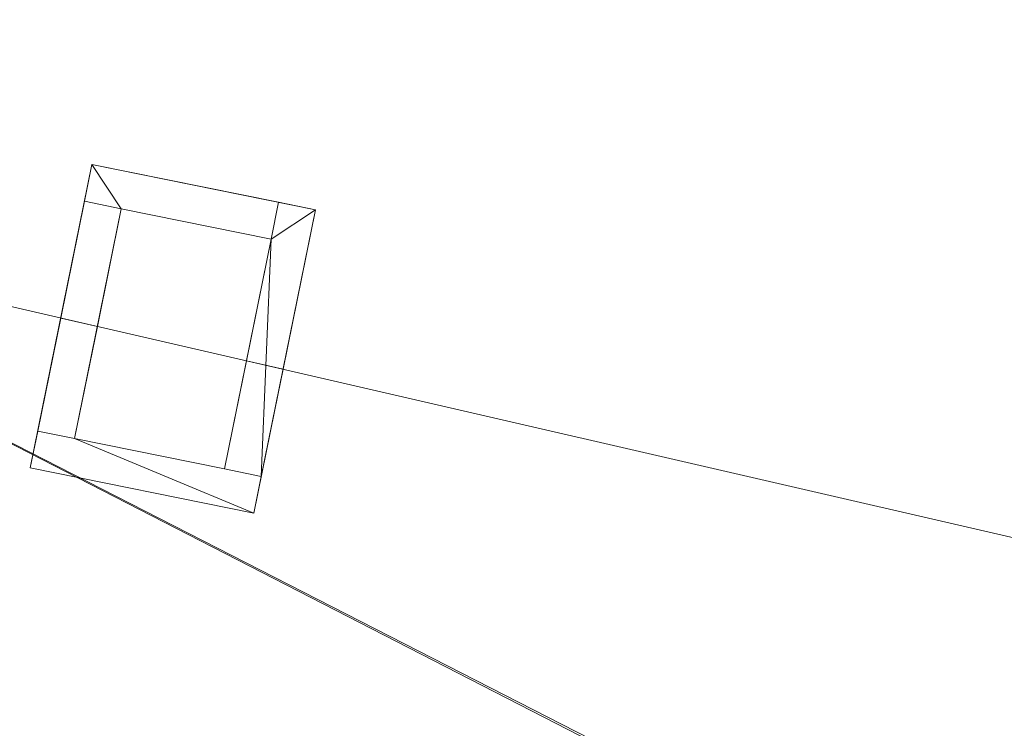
# Model space of a CAD drawing. Header units: millimetres. Extents: x -430348 to -225823, y -86243 to 5084.
# Tile 732 of 1056: x -345391 to -341464, y -62716 to -59887. Entities that reach past the tile are written whole.
import ezdxf

# ---------------------------------------------------------------- set-up
doc = ezdxf.new("R2010")
doc.units = ezdxf.units.MM
doc.layers.add('A-ROOF', color=132, linetype='Continuous', lineweight=9)
doc.layers.add('A-WALL', color=113, linetype='Continuous', lineweight=9)

msp = doc.modelspace()

# ---------------------------------------------------------------- meshes
at = {"layer": 'A-ROOF'}
mesh = msp.add_polyface(dxfattribs=at)
corners = [(-332194.6, -60700.6, 64510), (-332936.9, -63916, 66863.9), (-347357.6, -60586.7, 66863.9), (-349830.6, -56629, 64510)]
mesh.append_faces([[corners[k] for k in face] for face in [(0, 1, 2, 3)]])
mesh = msp.add_polyface(dxfattribs=at)
corners = [(-332194.6, -60700.6, 64632.8), (-349830.6, -56629, 64632.8), (-347357.6, -60586.7, 66986.7), (-332936.9, -63916, 66986.7)]
mesh.append_faces([[corners[k] for k in face] for face in [(2, 3, 0, 1)]])
mesh = msp.add_polyface(dxfattribs=at)
corners = [(-349830.6, -56629, 64510), (-349830.6, -56629, 64632.8), (-332194.6, -60700.6, 64632.8), (-332194.6, -60700.6, 64510)]
mesh.append_faces([[corners[k] for k in face] for face in [(2, 3, 0, 1)]])
mesh = msp.add_polyface(dxfattribs=at)
corners = [(-345348.6, -61676.7, 67847.2), (-345102.8, -60465.5, 67847.2), (-344211.4, -60646.3, 67847.2), (-344457.1, -61857.5, 67847.2)]
mesh.append_faces([[corners[k] for k in face] for face in [(3, 0, 1, 2)]])
mesh = msp.add_polyface(dxfattribs=at)
corners = [(-345102.8, -60465.5, 68047.2), (-345348.6, -61676.7, 68047.2), (-344457.1, -61857.5, 68047.2), (-344211.4, -60646.3, 68047.2)]
mesh.append_faces([[corners[k] for k in face] for face in [(3, 0, 1, 2)]])
mesh = msp.add_polyface(dxfattribs=at)
corners = [(-345348.6, -61676.7, 68047.2), (-345102.8, -60465.5, 68047.2), (-345102.8, -60465.5, 67847.2), (-345348.6, -61676.7, 67847.2)]
mesh.append_faces([[corners[k] for k in face] for face in [(1, 2, 3, 0)]])
mesh = msp.add_polyface(dxfattribs=at)
corners = [(-345102.8, -60465.5, 68047.2), (-344211.4, -60646.3, 68047.2), (-344211.4, -60646.3, 67847.2), (-345102.8, -60465.5, 67847.2)]
mesh.append_faces([[corners[k] for k in face] for face in [(0, 1, 2, 3)]])
mesh = msp.add_polyface(dxfattribs=at)
corners = [(-333679.3, -67131.4, 64510), (-333787.9, -67106.3, 64510), (-335095.5, -64675.5, 65989.7), (-337337.2, -66286.9, 64510), (-337344.3, -66285.3, 64510), (-341698.3, -65280.1, 64510), (-341704.9, -65278.5, 64510), (-343057.1, -62796.3, 66018.2), (-345361.9, -64434.3, 64510), (-345595.8, -64380.3, 64510), (-347012.5, -61860.2, 66034.2), (-349390.6, -63504.2, 64510), (-349395.8, -63503, 64510), (-351315.3, -63059.8, 64510), (-347357.6, -60586.7, 66863.9), (-332936.9, -63916, 66863.9)]
mesh.append_faces([[corners[k] for k in face] for face in [(15, 7, 14)]], dxfattribs={"vtx0": -1, "vtx1": -1})
mesh.append_faces([[corners[k] for k in face] for face in [(10, 14, 7, 9)]], dxfattribs={"vtx0": -1, "vtx1": -1, "vtx2": -1})
mesh.append_faces([[corners[k] for k in face] for face in [(2, 5, 7, 15)]], dxfattribs={"vtx0": -1, "vtx1": -1, "vtx2": -1, "vtx3": -1})
mesh.append_faces([[corners[k] for k in face] for face in [(10, 11, 12), (7, 8, 9), (0, 1, 2, 15), (5, 6, 7)]], dxfattribs={"vtx2": -1})
mesh.append_faces([[corners[k] for k in face] for face in [(12, 13, 14, 10)]], dxfattribs={"vtx2": -1, "vtx3": -1})
mesh.append_faces([[corners[k] for k in face] for face in [(2, 3, 4, 5)]], dxfattribs={"vtx3": -1})
mesh = msp.add_polyface(dxfattribs=at)
corners = [(-333679.3, -67131.4, 64632.8), (-332936.9, -63916, 66986.7), (-347357.6, -60586.7, 66986.7), (-351315.3, -63059.8, 64632.8), (-349395.8, -63503, 64632.8), (-347011.2, -61854.5, 66161.2), (-345590.6, -64381.5, 64632.8), (-345368.5, -64432.7, 64632.8), (-343055.3, -62788.8, 66146.5), (-341698.3, -65280.1, 64632.8), (-337344.3, -66285.3, 64632.8), (-335093.6, -64667.3, 66118.5), (-333780.7, -67108, 64632.8)]
mesh.append_faces([[corners[k] for k in face] for face in [(8, 2, 5, 6)]], dxfattribs={"vtx0": -1, "vtx1": -1, "vtx3": -1})
mesh.append_faces([[corners[k] for k in face] for face in [(8, 1, 2)]], dxfattribs={"vtx0": -1, "vtx2": -1})
mesh.append_faces([[corners[k] for k in face] for face in [(7, 8, 6)]], dxfattribs={"vtx1": -1})
mesh.append_faces([[corners[k] for k in face] for face in [(8, 9, 11, 1)]], dxfattribs={"vtx1": -1, "vtx2": -1, "vtx3": -1})
mesh.append_faces([[corners[k] for k in face] for face in [(9, 10, 11)]], dxfattribs={"vtx2": -1})
mesh.append_faces([[corners[k] for k in face] for face in [(2, 3, 4, 5), (11, 12, 0, 1)]], dxfattribs={"vtx3": -1})
mesh = msp.add_polyface(dxfattribs=at)
corners = [(-344211.4, -60646.3, 68047.2), (-344457.1, -61857.5, 68047.2), (-344457.1, -61857.5, 67847.2), (-344211.4, -60646.3, 67847.2)]
mesh.append_faces([[corners[k] for k in face] for face in [(1, 2, 3, 0)]])
mesh = msp.add_polyface(dxfattribs=at)
corners = [(-344457.1, -61857.5, 68047.2), (-345348.6, -61676.7, 68047.2), (-345348.6, -61676.7, 67847.2), (-344457.1, -61857.5, 67847.2)]
mesh.append_faces([[corners[k] for k in face] for face in [(1, 2, 3, 0)]])
at = {"layer": 'A-WALL'}
mesh = msp.add_polyface(dxfattribs=at)
corners = [(-318492.7, -64325.7, 59055.2), (-325272.3, -62760.5, 59055.2), (-325564.6, -62693, 59055.2), (-326621.8, -62449, 59055.2), (-326914.1, -62381.5, 59055.2), (-337272.8, -59990, 59055.2), (-337565.1, -59922.5, 59055.2), (-338713.7, -59657.3, 59055.2), (-339006, -59589.9, 59055.2), (-349473.9, -57173.2, 59055.2), (-349766.2, -57105.7, 59055.2), (-349698.7, -56813.4, 59055.2), (-344281.8, -58064, 59055.2), (-344087, -58108.9, 59055.2), (-338776.6, -59334.9, 59055.2), (-338581.8, -59379.9, 59055.2), (-337490.2, -59631.9, 59055.2), (-337295.3, -59676.9, 59055.2), (-332676.8, -60743.2, 59055.2), (-332482, -60788.2, 59055.2), (-332086.3, -60879.5, 59055.2), (-331794, -60947, 59055.2), (-327096, -62031.6, 59055.2), (-326803.7, -62099.1, 59055.2), (-325472.9, -62406.3, 59055.2), (-325179.5, -62474.1, 59055.2), (-321464.2, -63331.8, 59055.2), (-321171.8, -63399.3, 59055.2), (-318425.2, -64033.4, 59055.2)]
mesh.append_faces([[corners[k] for k in face] for face in [(0, 27, 28)]], dxfattribs={"vtx0": -1})
mesh.append_faces([[corners[k] for k in face] for face in [(24, 3, 23)]], dxfattribs={"vtx0": -1, "vtx1": -1})
mesh.append_faces([[corners[k] for k in face] for face in [(5, 18, 19), (20, 4, 5, 19), (23, 3, 4, 22), (6, 16, 17), (9, 12, 13)]], dxfattribs={"vtx0": -1, "vtx2": -1})
mesh.append_faces([[corners[k] for k in face] for face in [(24, 1, 2, 3), (4, 20, 21, 22), (1, 24, 25, 26)]], dxfattribs={"vtx0": -1, "vtx3": -1})
mesh.append_faces([[corners[k] for k in face] for face in [(7, 8, 14, 15), (8, 9, 13, 14), (5, 6, 17, 18), (6, 7, 15, 16), (0, 1, 26, 27)]], dxfattribs={"vtx1": -1, "vtx3": -1})
mesh.append_faces([[corners[k] for k in face] for face in [(9, 10, 11, 12)]], dxfattribs={"vtx3": -1})
mesh = msp.add_polyface(dxfattribs=at)
corners = [(-349698.7, -56813.4, 64617), (-349703.2, -56832.8, 64631.3), (-349493.4, -57168.7, 64831), (-349473.9, -57173.2, 64831), (-332227.7, -61154.8, 64831), (-332160.2, -60862.5, 64617)]
mesh.append_faces([[corners[k] for k in face] for face in [(1, 2, 3, 0)]], dxfattribs={"vtx2": -1})
mesh.append_faces([[corners[k] for k in face] for face in [(3, 4, 5, 0)]], dxfattribs={"vtx3": -1})
mesh = msp.add_polyface(dxfattribs=at)
corners = [(-318425.2, -64033.4, 59055.2), (-321171.8, -63399.3, 59055.2), (-321464.2, -63331.8, 59055.2), (-325179.5, -62474.1, 59055.2), (-325472.9, -62406.3, 59055.2), (-326803.7, -62099.1, 59055.2), (-327096, -62031.6, 59055.2), (-331794, -60947, 59055.2), (-332086.3, -60879.5, 59055.2), (-332482, -60788.2, 59055.2), (-332676.8, -60743.2, 59055.2), (-337295.3, -59676.9, 59055.2), (-337490.2, -59631.9, 59055.2), (-338581.8, -59379.9, 59055.2), (-338776.6, -59334.9, 59055.2), (-344087, -58108.9, 59055.2), (-344281.8, -58064, 59055.2), (-349698.7, -56813.4, 59055.2), (-349698.7, -56813.4, 64617), (-332160.2, -60862.5, 64617), (-332160.2, -60862.5, 64817), (-318480, -64020.8, 64817), (-318425.2, -64033.4, 64857.1), (-318648.2, -63981.9, 63579.7), (-318648.2, -63981.9, 64579.7), (-319505.7, -63784, 64579.7), (-319505.7, -63784, 63579.7), (-321298.5, -63370.1, 63450), (-321298.5, -63370.1, 64710), (-322701.6, -63046.1, 64710), (-322701.6, -63046.1, 63450), (-324230.5, -62693.2, 63450), (-324230.5, -62693.2, 64710), (-325107.4, -62490.7, 64710), (-325107.4, -62490.7, 63450), (-325637.4, -62368.4, 63450), (-325637.4, -62368.4, 64710), (-326296.2, -62216.3, 64710), (-326296.2, -62216.3, 63450), (-326958.7, -62063.3, 63450), (-326958.7, -62063.3, 64710), (-327835.7, -61860.8, 64710), (-327835.7, -61860.8, 63450), (-329394.6, -61500.9, 63450), (-329394.6, -61500.9, 64710), (-330758.8, -61186, 64710), (-330758.8, -61186, 63450), (-333339, -60590.3, 63250), (-333339, -60590.3, 64510), (-334625.2, -60293.4, 64510), (-334625.2, -60293.4, 63250), (-336301.1, -59906.4, 63250), (-336301.1, -59906.4, 64510), (-337119.6, -59717.5, 64510), (-337119.6, -59717.5, 63250), (-337801.6, -59560, 63250), (-337801.6, -59560, 64510), (-338366.8, -59429.5, 64510), (-338366.8, -59429.5, 63250), (-339019.6, -59278.8, 63250), (-339019.6, -59278.8, 64510), (-339877.1, -59080.9, 64510), (-339877.1, -59080.9, 63250), (-341523.7, -58700.7, 63250), (-341523.7, -58700.7, 64510), (-342809.9, -58403.8, 64510), (-342809.9, -58403.8, 63250), (-345421.2, -57800.9, 63250), (-345421.2, -57800.9, 64510), (-346707.4, -57504, 64510), (-346707.4, -57504, 63250), (-348480.7, -57094.6, 63250), (-348480.7, -57094.6, 64510), (-349201.8, -56928.1, 64510), (-349201.8, -56928.1, 63250), (-344697, -57968.1, 61019.9), (-344697, -57968.1, 62019.9), (-345281.6, -57833.1, 62019.9), (-345281.6, -57833.1, 61019.9), (-346846.2, -57471.9, 60762.9), (-346846.2, -57471.9, 62022.9), (-347567.2, -57305.5, 62022.9), (-347567.2, -57305.5, 60762.9), (-348480.7, -57094.6, 59750), (-348480.7, -57094.6, 61750), (-349201.8, -56928.1, 61750), (-349201.8, -56928.1, 59750), (-332086.3, -60879.5, 60653.9), (-332086.3, -60879.5, 61913.9), (-333372.5, -60582.6, 61913.9), (-333372.5, -60582.6, 60653.9), (-318648.2, -63981.9, 60928.8), (-318648.2, -63981.9, 61928.8), (-319505.7, -63784, 61928.8), (-319505.7, -63784, 60928.8), (-320597, -63532, 60928.8), (-320597, -63532, 61928.8), (-321171.8, -63399.3, 61928.8), (-321171.8, -63399.3, 60928.8), (-325637.4, -62368.4, 62306.2), (-326554.4, -62156.7, 62306.2), (-326554.4, -62156.7, 59686.2), (-325637.4, -62368.4, 59686.2)]
mesh.append_faces([[corners[k] for k in face] for face in [(95, 1, 98), (23, 92, 26), (31, 99, 34), (38, 40, 37), (34, 36, 33), (39, 100, 42), (60, 57, 59), (72, 69, 71)]], dxfattribs={"vtx0": -1, "vtx1": -1})
mesh.append_faces([[corners[k] for k in face] for face in [(94, 1, 95, 93), (46, 47, 19, 45), (29, 32, 21, 28), (23, 22, 92), (11, 51, 90), (58, 14, 59, 57), (53, 56, 19, 52)]], dxfattribs={"vtx0": -1, "vtx1": -1, "vtx2": -1})
mesh.append_faces([[corners[k] for k in face] for face in [(43, 100, 6, 87), (98, 99, 31, 30)]], dxfattribs={"vtx0": -1, "vtx1": -1, "vtx2": -1, "vtx3": -1})
mesh.append_faces([[corners[k] for k in face] for face in [(98, 3, 102, 99), (88, 47, 46, 43), (42, 100, 43, 44), (20, 33, 36, 37), (34, 99, 35, 36), (38, 100, 39, 40), (20, 37, 40, 41), (66, 15, 75, 76), (71, 81, 84, 85), (18, 65, 68, 69), (18, 69, 72, 73)]], dxfattribs={"vtx0": -1, "vtx1": -1, "vtx3": -1})
mesh.append_faces([[corners[k] for k in face] for face in [(0, 91, 92, 22), (93, 95, 96), (101, 5, 6, 100), (102, 3, 4), (30, 31, 32, 29), (24, 21, 22, 23), (33, 20, 21, 32), (44, 41, 42), (45, 19, 20), (47, 88, 89, 50), (75, 15, 16, 78), (17, 86, 83, 16), (82, 83, 84, 81), (19, 60, 61), (85, 74, 71)]], dxfattribs={"vtx0": -1, "vtx2": -1})
mesh.append_faces([[corners[k] for k in face] for face in [(26, 92, 93, 96), (21, 24, 25, 28), (19, 48, 49, 52), (50, 89, 90, 51), (83, 82, 79, 16), (67, 76, 77, 80), (19, 56, 57, 60), (64, 18, 19, 61), (67, 65, 66, 76), (71, 69, 70, 81), (18, 73, 74, 85)]], dxfattribs={"vtx0": -1, "vtx2": -1, "vtx3": -1})
mesh.append_faces([[corners[k] for k in face] for face in [(98, 1, 2, 3), (87, 6, 7, 8), (87, 8, 9, 10)]], dxfattribs={"vtx0": -1, "vtx3": -1})
mesh.append_faces([[corners[k] for k in face] for face in [(87, 88, 43), (47, 48, 19), (77, 78, 80), (62, 59, 14), (66, 63, 15), (67, 68, 65), (64, 65, 18)]], dxfattribs={"vtx1": -1, "vtx2": -1})
mesh.append_faces([[corners[k] for k in face] for face in [(96, 97, 27, 26), (44, 45, 20, 41), (12, 13, 55, 54), (14, 15, 63, 62), (79, 80, 78, 16)]], dxfattribs={"vtx1": -1, "vtx2": -1, "vtx3": -1})
mesh.append_faces([[corners[k] for k in face] for face in [(94, 91, 0, 1), (97, 98, 30, 27), (101, 102, 4, 5), (99, 100, 38, 35), (25, 26, 27, 28), (54, 51, 11, 12), (13, 14, 58, 55), (90, 87, 10, 11), (49, 50, 51, 52), (85, 86, 17, 18), (80, 81, 70, 67), (53, 54, 55, 56), (61, 62, 63, 64)]], dxfattribs={"vtx1": -1, "vtx3": -1})
mesh = msp.add_polyface(dxfattribs=at)
corners = [(-349766.2, -57105.7, 59055.2), (-349473.9, -57173.2, 59055.2), (-339006, -59589.9, 59055.2), (-338713.7, -59657.3, 59055.2), (-337565.1, -59922.5, 59055.2), (-337272.8, -59990, 59055.2), (-326914.1, -62381.5, 59055.2), (-326621.8, -62449, 59055.2), (-325564.6, -62693, 59055.2), (-325272.3, -62760.5, 59055.2), (-318492.7, -64325.7, 59055.2), (-318492.7, -64325.7, 65031), (-332227.7, -61154.8, 65031), (-332227.7, -61154.8, 64831), (-349473.9, -57173.2, 64831), (-349493.4, -57168.7, 64831), (-349766.2, -57105.7, 64631.3), (-318715.7, -64274.2, 64579.7), (-318715.7, -64274.2, 63579.7), (-319573.2, -64076.3, 63579.7), (-319573.2, -64076.3, 64579.7), (-321366, -63662.4, 64710), (-321366, -63662.4, 63450), (-322769.1, -63338.4, 63450), (-322769.1, -63338.4, 64710), (-324298, -62985.5, 64710), (-324298, -62985.5, 63450), (-325174.9, -62783, 63450), (-325174.9, -62783, 64710), (-325704.9, -62660.7, 64710), (-325704.9, -62660.7, 63450), (-326363.6, -62508.6, 63450), (-326363.6, -62508.6, 64710), (-327026.2, -62355.6, 64710), (-327026.2, -62355.6, 63450), (-327903.1, -62153.2, 63450), (-327903.1, -62153.2, 64710), (-329462.1, -61793.2, 64710), (-329462.1, -61793.2, 63450), (-330826.3, -61478.3, 63450), (-330826.3, -61478.3, 64710), (-333406.5, -60882.6, 64510), (-333406.5, -60882.6, 63250), (-334692.7, -60585.7, 63250), (-334692.7, -60585.7, 64510), (-336368.6, -60198.8, 64510), (-336368.6, -60198.8, 63250), (-337187.1, -60009.8, 63250), (-337187.1, -60009.8, 64510), (-337869.1, -59852.3, 64510), (-337869.1, -59852.3, 63250), (-338434.3, -59721.9, 63250), (-338434.3, -59721.9, 64510), (-339087.1, -59571.1, 64510), (-339087.1, -59571.1, 63250), (-339944.5, -59373.2, 63250), (-339944.5, -59373.2, 64510), (-341591.2, -58993, 64510), (-341591.2, -58993, 63250), (-342877.4, -58696.1, 63250), (-342877.4, -58696.1, 64510), (-345488.7, -58093.2, 64510), (-345488.7, -58093.2, 63250), (-346774.9, -57796.3, 63250), (-346774.9, -57796.3, 64510), (-348548.2, -57386.9, 64510), (-348548.2, -57386.9, 63250), (-349269.3, -57220.4, 63250), (-349269.3, -57220.4, 64510), (-344764.5, -58260.4, 62019.9), (-344764.5, -58260.4, 61019.9), (-345349.1, -58125.4, 61019.9), (-345349.1, -58125.4, 62019.9), (-346913.6, -57764.2, 62022.9), (-346913.6, -57764.2, 60762.9), (-347634.7, -57597.8, 60762.9), (-347634.7, -57597.8, 62022.9), (-348548.2, -57386.9, 61750), (-348548.2, -57386.9, 59750), (-349269.3, -57220.4, 59750), (-349269.3, -57220.4, 61750), (-332153.8, -61171.8, 61913.9), (-332153.8, -61171.8, 60653.9), (-333439.9, -60874.9, 60653.9), (-333439.9, -60874.9, 61913.9), (-318715.7, -64274.2, 61928.8), (-318715.7, -64274.2, 60928.8), (-319573.2, -64076.3, 60928.8), (-319573.2, -64076.3, 61928.8), (-320664.4, -63824.3, 61928.8), (-320664.4, -63824.3, 60928.8), (-321239.3, -63691.6, 60928.8), (-321239.3, -63691.6, 61928.8), (-326621.8, -62449, 62306.2), (-325704.9, -62660.7, 62306.2), (-325704.9, -62660.7, 59686.2), (-326621.8, -62449, 59686.2)]
mesh.append_faces([[corners[k] for k in face] for face in [(67, 80, 66), (55, 2, 54), (93, 38, 96), (96, 7, 95), (91, 10, 90), (42, 13, 41), (19, 85, 18), (21, 11, 24)]], dxfattribs={"vtx0": -1, "vtx1": -1})
mesh.append_faces([[corners[k] for k in face] for face in [(71, 74, 78, 70), (61, 60, 14, 64), (65, 64, 14, 68), (12, 29, 28, 11), (25, 24, 11, 28)]], dxfattribs={"vtx0": -1, "vtx1": -1, "vtx2": -1})
mesh.append_faces([[corners[k] for k in face] for face in [(46, 5, 83, 43), (58, 70, 2, 55)]], dxfattribs={"vtx0": -1, "vtx1": -1, "vtx2": -1, "vtx3": -1})
mesh.append_faces([[corners[k] for k in face] for face in [(66, 76, 63, 64), (57, 56, 13, 14), (13, 45, 44, 41), (13, 42, 39, 40), (91, 95, 9, 10), (91, 26, 94, 95), (19, 89, 88, 85), (12, 37, 36, 33)]], dxfattribs={"vtx0": -1, "vtx1": -1, "vtx3": -1})
mesh.append_faces([[corners[k] for k in face] for face in [(79, 0, 1, 78), (0, 79, 80, 16), (78, 74, 75), (63, 76, 73, 62), (59, 69, 70, 58), (5, 46, 47), (46, 43, 44, 45), (50, 47, 48, 49), (60, 61, 62, 59), (58, 55, 56, 57), (54, 51, 52, 53), (90, 87, 88, 89), (23, 91, 92, 22), (94, 30, 31), (22, 19, 20, 21)]], dxfattribs={"vtx0": -1, "vtx2": -1})
mesh.append_faces([[corners[k] for k in face] for face in [(66, 80, 77, 76), (73, 71, 72, 62), (78, 1, 2, 70), (54, 2, 3, 51), (62, 72, 69, 59), (38, 81, 82, 6), (81, 38, 39, 42), (93, 34, 35, 38), (10, 86, 87, 90), (22, 92, 89, 19), (27, 29, 30, 94), (23, 25, 26, 91), (11, 17, 18, 85)]], dxfattribs={"vtx0": -1, "vtx2": -1, "vtx3": -1})
mesh.append_faces([[corners[k] for k in face] for face in [(68, 14, 15, 16)]], dxfattribs={"vtx0": -1, "vtx3": -1})
mesh.append_faces([[corners[k] for k in face] for face in [(73, 74, 71), (83, 84, 43), (65, 66, 64), (60, 57, 14), (56, 53, 13), (8, 9, 95, 7), (26, 27, 94), (23, 24, 25), (27, 28, 29)]], dxfattribs={"vtx1": -1, "vtx2": -1})
mesh.append_faces([[corners[k] for k in face] for face in [(4, 5, 47, 50), (67, 68, 16, 80), (48, 45, 13, 49), (52, 49, 13, 53), (6, 7, 96, 38), (93, 94, 31, 34), (32, 29, 12, 33), (20, 17, 11, 21)]], dxfattribs={"vtx1": -1, "vtx2": -1, "vtx3": -1})
mesh.append_faces([[corners[k] for k in face] for face in [(77, 78, 75, 76), (3, 4, 50, 51), (42, 43, 84, 81), (82, 83, 5, 6), (37, 38, 35, 36), (85, 86, 10, 11), (40, 37, 12, 13), (33, 34, 31, 32)]], dxfattribs={"vtx1": -1, "vtx3": -1})
mesh = msp.add_polyface(dxfattribs=at)
corners = [(-345102.8, -60465.5, 67847.2), (-345102.8, -60465.5, 66540.6), (-345132.6, -60612.5, 66647.6), (-345132.6, -60612.5, 67847.2)]
mesh.append_faces([[corners[k] for k in face] for face in [(0, 1, 2, 3)]])
mesh = msp.add_polyface(dxfattribs=at)
corners = [(-344358.4, -60616.5, 67847.2), (-345102.8, -60465.5, 67847.2), (-345132.6, -60612.5, 67847.2), (-344985.6, -60642.3, 67847.2), (-344388.2, -60763.5, 67847.2)]
mesh.append_faces([[corners[k] for k in face] for face in [(1, 2, 3)]], dxfattribs={"vtx2": -1})
mesh.append_faces([[corners[k] for k in face] for face in [(3, 4, 0, 1)]], dxfattribs={"vtx3": -1})
mesh = msp.add_polyface(dxfattribs=at)
corners = [(-345102.8, -60465.5, 66540.6), (-344358.4, -60616.5, 66526.2), (-344388.2, -60763.5, 66633.1), (-344985.6, -60642.3, 66644.7), (-345132.6, -60612.5, 66647.6)]
mesh.append_faces([[corners[k] for k in face] for face in [(4, 0, 3)]], dxfattribs={"vtx1": -1})
mesh.append_faces([[corners[k] for k in face] for face in [(1, 2, 3, 0)]], dxfattribs={"vtx2": -1})
mesh = msp.add_polyface(dxfattribs=at)
corners = [(-344358.4, -60616.5, 66526.2), (-345102.8, -60465.5, 66540.6), (-345102.8, -60465.5, 67847.2), (-344358.4, -60616.5, 67847.2)]
mesh.append_faces([[corners[k] for k in face] for face in [(3, 0, 1, 2)]])
mesh = msp.add_polyface(dxfattribs=at)
corners = [(-345132.6, -60612.5, 66647.6), (-345227.2, -61078.6, 66986.7), (-345318.7, -61529.7, 66658.5), (-345318.7, -61529.7, 67847.2), (-345132.6, -60612.5, 67847.2)]
mesh.append_faces([[corners[k] for k in face] for face in [(4, 0, 1)]], dxfattribs={"vtx2": -1})
mesh.append_faces([[corners[k] for k in face] for face in [(1, 2, 3, 4)]], dxfattribs={"vtx3": -1})
mesh = msp.add_polyface(dxfattribs=at)
corners = [(-345132.6, -60612.5, 67847.2), (-345318.7, -61529.7, 67847.2), (-345171.7, -61559.5, 67847.2), (-344985.6, -60642.3, 67847.2)]
mesh.append_faces([[corners[k] for k in face] for face in [(1, 2, 3, 0)]])
mesh = msp.add_polyface(dxfattribs=at)
corners = [(-345227.2, -61078.6, 66986.7), (-345132.6, -60612.5, 66647.6), (-344985.6, -60642.3, 66644.7), (-345081, -61112.3, 66986.7)]
mesh.append_faces([[corners[k] for k in face] for face in [(2, 3, 0, 1)]])
mesh = msp.add_polyface(dxfattribs=at)
corners = [(-344388.2, -60763.5, 66633.1), (-344388.2, -60763.5, 67847.2), (-344985.6, -60642.3, 67847.2), (-345132.6, -60612.5, 67847.2), (-345132.6, -60612.5, 66647.6), (-344985.6, -60642.3, 66644.7)]
mesh.append_faces([[corners[k] for k in face] for face in [(2, 3, 4, 5), (5, 0, 1, 2)]], dxfattribs={"vtx3": -1})
mesh = msp.add_polyface(dxfattribs=at)
corners = [(-345132.6, -60612.5, 66647.6), (-345132.6, -60612.5, 67847.2), (-344985.6, -60642.3, 67847.2), (-344985.6, -60642.3, 66644.7)]
mesh.append_faces([[corners[k] for k in face] for face in [(0, 1, 2, 3)]])
mesh = msp.add_polyface(dxfattribs=at)
corners = [(-344574.3, -61680.7, 66673), (-344574.3, -61680.7, 67847.2), (-344388.2, -60763.5, 67847.2), (-344358.4, -60616.5, 67847.2), (-344358.4, -60616.5, 66526.2), (-344388.2, -60763.5, 66633.1), (-344486.8, -61249.5, 66986.7)]
mesh.append_faces([[corners[k] for k in face] for face in [(5, 2, 3, 4)]], dxfattribs={"vtx0": -1})
mesh.append_faces([[corners[k] for k in face] for face in [(6, 2, 5)]], dxfattribs={"vtx0": -1, "vtx1": -1})
mesh.append_faces([[corners[k] for k in face] for face in [(1, 2, 6, 0)]], dxfattribs={"vtx1": -1})
mesh = msp.add_polyface(dxfattribs=at)
corners = [(-344427.3, -61710.5, 67847.2), (-344211.4, -60646.3, 67847.2), (-344358.4, -60616.5, 67847.2), (-344388.2, -60763.5, 67847.2), (-344574.3, -61680.7, 67847.2)]
mesh.append_faces([[corners[k] for k in face] for face in [(4, 0, 3)]], dxfattribs={"vtx1": -1})
mesh.append_faces([[corners[k] for k in face] for face in [(1, 2, 3, 0)]], dxfattribs={"vtx2": -1})
mesh = msp.add_polyface(dxfattribs=at)
corners = [(-344211.4, -60646.3, 66523.3), (-344340.6, -61283.2, 66986.7), (-344486.8, -61249.5, 66986.7), (-344388.2, -60763.5, 66633.1), (-344358.4, -60616.5, 66526.2)]
mesh.append_faces([[corners[k] for k in face] for face in [(3, 0, 1, 2), (0, 3, 4)]], dxfattribs={"vtx0": -1})
mesh = msp.add_polyface(dxfattribs=at)
corners = [(-344358.4, -60616.5, 66526.2), (-344358.4, -60616.5, 67847.2), (-344388.2, -60763.5, 67847.2), (-344388.2, -60763.5, 66633.1)]
mesh.append_faces([[corners[k] for k in face] for face in [(3, 0, 1, 2)]])
mesh = msp.add_polyface(dxfattribs=at)
corners = [(-344211.4, -60646.3, 67847.2), (-344211.4, -60646.3, 66523.3), (-344358.4, -60616.5, 66526.2), (-344358.4, -60616.5, 67847.2)]
mesh.append_faces([[corners[k] for k in face] for face in [(0, 1, 2, 3)]])
mesh = msp.add_polyface(dxfattribs=at)
corners = [(-344985.6, -60642.3, 66644.7), (-344985.6, -60642.3, 67847.2), (-345171.7, -61559.5, 67847.2), (-345171.7, -61559.5, 66661.3), (-345081, -61112.3, 66986.7)]
mesh.append_faces([[corners[k] for k in face] for face in [(2, 3, 4)]], dxfattribs={"vtx2": -1})
mesh.append_faces([[corners[k] for k in face] for face in [(4, 0, 1, 2)]], dxfattribs={"vtx3": -1})
mesh = msp.add_polyface(dxfattribs=at)
corners = [(-344427.3, -61710.5, 66675.8), (-344340.6, -61283.2, 66986.7), (-344211.4, -60646.3, 66523.3), (-344211.4, -60646.3, 67847.2), (-344427.3, -61710.5, 67847.2)]
mesh.append_faces([[corners[k] for k in face] for face in [(4, 0, 1)]], dxfattribs={"vtx2": -1})
mesh.append_faces([[corners[k] for k in face] for face in [(1, 2, 3, 4)]], dxfattribs={"vtx3": -1})
mesh = msp.add_polyface(dxfattribs=at)
corners = [(-345318.7, -61529.7, 66658.5), (-345227.2, -61078.6, 66986.7), (-345081, -61112.3, 66986.7), (-345171.7, -61559.5, 66661.3)]
mesh.append_faces([[corners[k] for k in face] for face in [(0, 1, 2, 3)]])
mesh = msp.add_polyface(dxfattribs=at)
corners = [(-344340.6, -61283.2, 66986.7), (-344427.3, -61710.5, 66675.8), (-344574.3, -61680.7, 66673), (-344486.8, -61249.5, 66986.7)]
mesh.append_faces([[corners[k] for k in face] for face in [(2, 3, 0, 1)]])
mesh = msp.add_polyface(dxfattribs=at)
corners = [(-345318.7, -61529.7, 67847.2), (-345318.7, -61529.7, 66658.5), (-345348.6, -61676.7, 66551.5), (-345348.6, -61676.7, 67847.2)]
mesh.append_faces([[corners[k] for k in face] for face in [(3, 0, 1, 2)]])
mesh = msp.add_polyface(dxfattribs=at)
corners = [(-344427.3, -61710.5, 67847.2), (-344574.3, -61680.7, 67847.2), (-345171.7, -61559.5, 67847.2), (-345318.7, -61529.7, 67847.2), (-345348.6, -61676.7, 67847.2), (-344457.1, -61857.5, 67847.2)]
mesh.append_faces([[corners[k] for k in face] for face in [(2, 3, 4, 5), (5, 0, 1, 2)]], dxfattribs={"vtx3": -1})
mesh = msp.add_polyface(dxfattribs=at)
corners = [(-345318.7, -61529.7, 66658.5), (-345171.7, -61559.5, 66661.3), (-344574.3, -61680.7, 66673), (-344427.3, -61710.5, 66675.8), (-344457.1, -61857.5, 66568.9), (-345348.6, -61676.7, 66551.5)]
mesh.append_faces([[corners[k] for k in face] for face in [(5, 0, 1, 4), (2, 3, 4, 1)]], dxfattribs={"vtx2": -1})
mesh = msp.add_polyface(dxfattribs=at)
corners = [(-344427.3, -61710.5, 66675.8), (-344574.3, -61680.7, 66673), (-345171.7, -61559.5, 66661.3), (-345318.7, -61529.7, 66658.5), (-345318.7, -61529.7, 67847.2), (-345171.7, -61559.5, 67847.2), (-344574.3, -61680.7, 67847.2), (-344427.3, -61710.5, 67847.2)]
mesh.append_faces([[corners[k] for k in face] for face in [(0, 1, 6, 7)]], dxfattribs={"vtx1": -1})
mesh.append_faces([[corners[k] for k in face] for face in [(5, 6, 1, 2)]], dxfattribs={"vtx1": -1, "vtx3": -1})
mesh.append_faces([[corners[k] for k in face] for face in [(2, 3, 4, 5)]], dxfattribs={"vtx3": -1})
mesh = msp.add_polyface(dxfattribs=at)
corners = [(-345318.7, -61529.7, 67847.2), (-345318.7, -61529.7, 66658.5), (-345171.7, -61559.5, 66661.3), (-345171.7, -61559.5, 67847.2)]
mesh.append_faces([[corners[k] for k in face] for face in [(2, 3, 0, 1)]])
mesh = msp.add_polyface(dxfattribs=at)
corners = [(-344457.1, -61857.5, 66568.9), (-344457.1, -61857.5, 67847.2), (-345348.6, -61676.7, 67847.2), (-345348.6, -61676.7, 66551.5)]
mesh.append_faces([[corners[k] for k in face] for face in [(2, 3, 0, 1)]])
mesh = msp.add_polyface(dxfattribs=at)
corners = [(-344427.3, -61710.5, 66675.8), (-344427.3, -61710.5, 67847.2), (-344574.3, -61680.7, 67847.2), (-344574.3, -61680.7, 66673)]
mesh.append_faces([[corners[k] for k in face] for face in [(0, 1, 2, 3)]])
mesh = msp.add_polyface(dxfattribs=at)
corners = [(-344427.3, -61710.5, 66675.8), (-344427.3, -61710.5, 67847.2), (-344457.1, -61857.5, 67847.2), (-344457.1, -61857.5, 66568.9)]
mesh.append_faces([[corners[k] for k in face] for face in [(2, 3, 0, 1)]])

doc.saveas('drawing.dxf')
